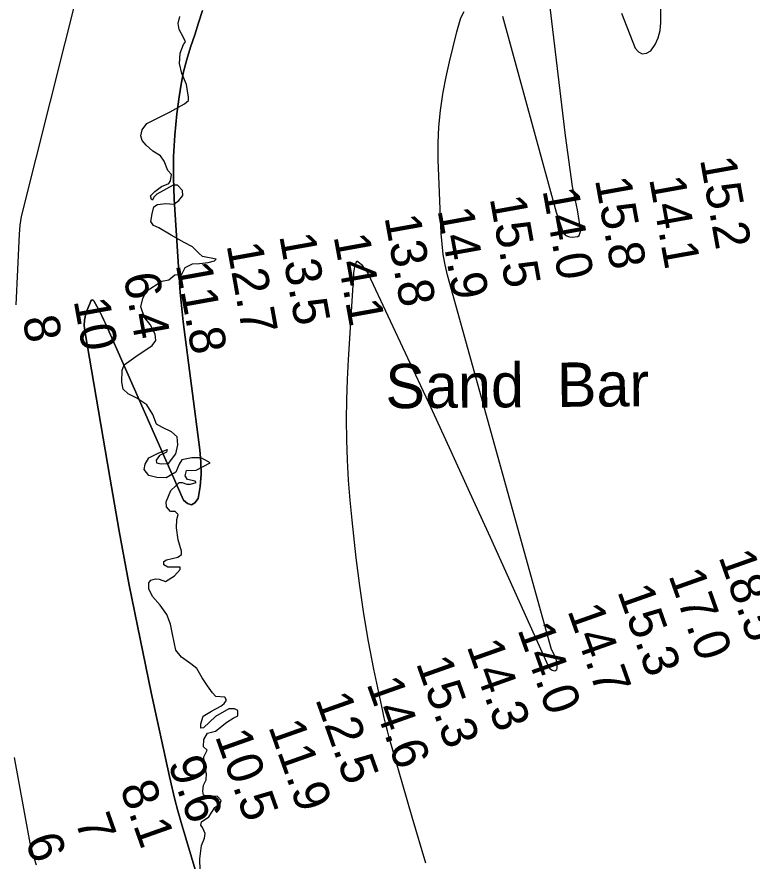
# Model space of a CAD drawing. Extents: x 3177185 to 3215018, y 812988 to 838321.
# Drawn here: x 3198839 to 3200214, y 820151 to 821731 of the extents above; entities that cross this region are included whole.
import ezdxf

# ---------------------------------------------------------------- set-up
doc = ezdxf.new("R2010")
doc.units = 0
for name, color, linetype in [('V-RIVR-EDGE', 7, 'Continuous'), ('V-RIVR-IDEN', 7, 'Continuous'), ('V-RIVR-RANG', 7, 'Continuous'), ('V-TOPO-DPTH', 7, 'Continuous'), ('V-TOPO-MINR', 7, 'Continuous'), ('V-TOPO-WATR', 7, 'Continuous')]:
    doc.layers.add(name, color=color, linetype=linetype)

msp = doc.modelspace()

# ---------------------------------------------------------------- linework, layer by layer
at = {"layer": 'V-RIVR-EDGE'}
for points in [[(3199063.3, 821017.9), (3199046.8, 821025.7), (3199037.2, 821034.4), (3199034.7, 821047.9), (3199035.6, 821070.5), (3199039.1, 821080.5), (3199061.3, 821096.1), (3199091.8, 821116.5), (3199098.3, 821126), (3199097, 821137.7), (3199088, 821155.6), (3199077.6, 821168.7), (3199070.7, 821188.7), (3199074.2, 821204.3), (3199080.7, 821218.2), (3199109.5, 821236.8), (3199122.9, 821239.4), (3199134.3, 821248.5), (3199146.9, 821250.2), (3199153.4, 821262.4), (3199166.9, 821269.3), (3199180, 821270.1), (3199196.5, 821271.8), (3199208.2, 821274.8), (3199211.3, 821277.9), (3199186.1, 821282.7), (3199178.7, 821289.2), (3199167, 821301), (3199151.8, 821309.3), (3199127.1, 821322.8), (3199104.1, 821336.4), (3199094.1, 821341.2), (3199089.3, 821348.6), (3199091.5, 821362.9), (3199095, 821376), (3199101.6, 821380.3), (3199117.2, 821382), (3199132.4, 821381.1), (3199141.6, 821387.6), (3199149, 821397.1), (3199148.6, 821406.3), (3199139, 821416.7), (3199130.8, 821416.7), (3199100.7, 821399.8), (3199095.1, 821394.2), (3199092.5, 821388.6), (3199090.3, 821389.4), (3199088.6, 821396.4), (3199096.4, 821404.6), (3199109, 821413.7), (3199123, 821419.8), (3199126, 821424.6), (3199127.8, 821436.3), (3199120.8, 821444.1), (3199114.4, 821461.1), (3199107.4, 821471.6), (3199093.1, 821480.3), (3199080.5, 821491.2), (3199072.7, 821499.9), (3199070.6, 821509), (3199072.8, 821519.9), (3199081.9, 821532), (3199125.5, 821553.7), (3199152, 821568.8), (3199159.9, 821574.9), (3199159.9, 821581), (3199157.7, 821592.7), (3199156, 821604.9), (3199147.4, 821625.3), (3199142.6, 821644), (3199144, 821663.2), (3199150.6, 821679.7), (3199154, 821684.9), (3199150.1, 821692.7), (3199141.9, 821707.5), (3199140.2, 821718.8), (3199143.7, 821732.3)], [(3199194.7, 820359.4), (3199187.7, 820365.5), (3199188.6, 820379), (3199195.2, 820391.2), (3199210, 820394.6), (3199231.3, 820411.5), (3199243.5, 820419.3), (3199252.2, 820423.2), (3199252.2, 820433.2), (3199245.7, 820436.2), (3199234.8, 820436.3), (3199210, 820422), (3199187.8, 820400.7), (3199183, 820400.3), (3199182.6, 820408.6), (3199187.4, 820422.5), (3199202.7, 820432), (3199220.1, 820441.5), (3199226.2, 820446.3), (3199230.5, 820452.8), (3199227.9, 820458.5), (3199211, 820459.4), (3199204.5, 820466.3), (3199195.4, 820479.4), (3199185, 820494.6), (3199175, 820512.1), (3199163.8, 820520.8), (3199146.8, 820533), (3199136, 820546.5), (3199129.6, 820576.1), (3199126.1, 820595.2), (3199119.2, 820613), (3199106.7, 820630.5), (3199092.4, 820646.6), (3199085.4, 820660.9), (3199085.5, 820672.2), (3199089.4, 820677.4), (3199097.7, 820679.6), (3199105, 820679.1), (3199116.8, 820674.8), (3199133.3, 820685.6), (3199143.8, 820697.3), (3199143.8, 820701.6), (3199130.7, 820701.7), (3199121.2, 820701.7), (3199113.4, 820706.1), (3199113.4, 820712.2), (3199118.6, 820715.2), (3199139.9, 820720.3), (3199146.5, 820725.1), (3199146.5, 820731.6), (3199140.4, 820752.9), (3199137.4, 820775.1), (3199137.9, 820790.8), (3199140.6, 820799.9), (3199134.5, 820805.6), (3199125.8, 820805.6), (3199118.4, 820814.3), (3199117.6, 820823.9), (3199126.3, 820845.1), (3199135.9, 820853.8), (3199142, 820859.9), (3199148.1, 820859.9), (3199156.8, 820856.8), (3199163.3, 820856.8), (3199173.7, 820859.8), (3199172.4, 820862.4), (3199157.7, 820865.5), (3199153.3, 820872.5), (3199156, 820882.4), (3199173.8, 820883.3), (3199199.9, 820896.7), (3199190.4, 820902.4), (3199183, 820906.3), (3199165.6, 820905.9), (3199147.3, 820902.5), (3199142.1, 820894.2), (3199136, 820879.5), (3199118.1, 820868.6), (3199100.3, 820869.1), (3199085.5, 820873.1), (3199076.9, 820884.4), (3199078.6, 820894.4), (3199085.6, 820906.1), (3199102.6, 820914.7), (3199120, 820921.7), (3199118.7, 820916.9), (3199105.6, 820910.4), (3199099.1, 820901.7), (3199099.5, 820896.9), (3199108.6, 820894.7), (3199122.1, 820895.6), (3199136.1, 820913.4), (3199140, 820930.3), (3199138.7, 820945.5), (3199127.9, 820954.7), (3199111, 820963), (3199100.1, 820969.1), (3199093.2, 820987.4), (3199081.9, 821005.2), (3199063.3, 821017.9)], [(3199181.5, 820133.9), (3199180.7, 820156), (3199183.8, 820180.8), (3199189.9, 820194.3), (3199190.8, 820203), (3199186, 820214.3), (3199183, 820218.6), (3199183.9, 820225.1), (3199197.4, 820234.2), (3199209.2, 820251.6), (3199219.2, 820259.4), (3199220.5, 820265), (3199213.1, 820273.3), (3199199.2, 820272.5), (3199187.9, 820274.7), (3199186.2, 820282.1), (3199188, 820293.8), (3199192.4, 820303.8), (3199193.3, 820314.7), (3199189.8, 820327.7), (3199188.5, 820346.4), (3199194.7, 820359.4)]]:
    msp.add_lwpolyline(points, dxfattribs=at)
at = {"layer": 'V-TOPO-DPTH'}
for points in [[(3199185.8, 821743.3), (3199178.6, 821720.4), (3199171.2, 821697.6), (3199163.6, 821674.8), (3199156.6, 821651.9), (3199150.6, 821628.8), (3199145.9, 821605.3), (3199142.1, 821581.7), (3199138, 821549.9), (3199134, 821510.1), (3199131.5, 821470.3), (3199131.4, 821430.5), (3199132.7, 821390.5), (3199142.7, 821234.1), (3199144.1, 821215.7), (3199145.7, 821197.4), (3199147.6, 821179.2), (3199149.8, 821160.9), (3199181.1, 820921), (3199182.9, 820898.2), (3199183.2, 820875.4), (3199181.3, 820852.7), (3199177.9, 820830), (3199171.7, 820822.1), (3199165.1, 820818.3), (3199157.8, 820820.6), (3199150.1, 820827), (3199004.3, 821157.6), (3199001.3, 821164.1), (3198998.3, 821170.5), (3198995.1, 821176.9), (3198991.7, 821183.2), (3198982.8, 821199.9), (3198981.5, 821201.2), (3198980.7, 821201.4), (3198979.8, 821201.6), (3198979, 821201.3), (3198978.2, 821201), (3198977.1, 821199.6), (3198970, 821182.7), (3198966.9, 821173.3), (3198965, 821163.7), (3198964.7, 821153.9), (3198965.5, 821144), (3199012.3, 820869.7), (3199030.2, 820768.7), (3199048.9, 820667.9), (3199069.1, 820567.3), (3199090.1, 820466.9), (3199124.2, 820309.6), (3199129.1, 820288.1), (3199134.3, 820266.6), (3199140, 820245.3), (3199146, 820224), (3199173.7, 820129.8)], [(3199173.7, 820129.8), (3199146, 820224), (3199140, 820245.3), (3199134.3, 820266.6), (3199129.1, 820288.1), (3199124.2, 820309.6), (3199090.1, 820466.9), (3199069.1, 820567.3), (3199048.9, 820667.9), (3199030.2, 820768.7), (3199012.3, 820869.7), (3198965.5, 821144), (3198964.7, 821153.9), (3198965, 821163.7), (3198966.9, 821173.3), (3198970, 821182.7), (3198977.1, 821199.6), (3198978.2, 821201), (3198979, 821201.3), (3198979.8, 821201.6), (3198980.7, 821201.4), (3198981.5, 821201.2), (3198982.8, 821199.9), (3198991.7, 821183.2), (3198995.1, 821176.9), (3198998.3, 821170.5), (3199001.3, 821164.1), (3199004.3, 821157.6), (3199150.1, 820827), (3199157.8, 820820.6), (3199165.1, 820818.3), (3199171.7, 820822.1), (3199177.9, 820830), (3199181.3, 820852.7), (3199183.2, 820875.4), (3199182.9, 820898.2), (3199181.1, 820921), (3199149.8, 821160.9), (3199147.6, 821179.2), (3199145.7, 821197.4), (3199144.1, 821215.7), (3199142.7, 821234.1), (3199132.7, 821390.5), (3199131.4, 821430.5), (3199131.5, 821470.3), (3199134, 821510.1), (3199138, 821549.9), (3199142.1, 821581.7), (3199145.9, 821605.3), (3199150.6, 821628.8), (3199156.6, 821651.9), (3199163.6, 821674.8), (3199171.2, 821697.6), (3199178.6, 821720.4), (3199185.8, 821743.3)]]:
    msp.add_lwpolyline(points, dxfattribs=at)
at = {"layer": 'V-TOPO-MINR'}
for points in [[(3198837.4, 821192.8), (3198843.6, 821325), (3198845, 821341.5), (3198847.2, 821357.8), (3199010.4, 822008.2), (3199010.6, 822011.9), (3199010.8, 822015.5), (3199011.1, 822019.2), (3199203, 822573.6), (3199204.7, 822579.6), (3199206.6, 822585.5), (3199208.6, 822591.4), (3199210.8, 822597.2), (3199227.5, 822639.8), (3199238.7, 822666.6), (3199250.7, 822693), (3199263.7, 822719), (3199277.5, 822744.6), (3199436.2, 823025.3), (3199437.9, 823028.1), (3199438.7, 823029.5), (3199439.6, 823030.9), (3199763.6, 823531.9)], [(3199747.2, 821732.5), (3199847.2, 821365.7), (3199857.7, 821336.7), (3199860.8, 821328.1), (3199864.2, 821323.8), (3199866.5, 821322.2), (3199868.8, 821321.2), (3199870.8, 821320.6), (3199872.9, 821319.8), (3199877.5, 821319.2), (3199888, 821320.3), (3199890.5, 821322.2), (3199893.4, 821331.8), (3199890.6, 821350.2), (3199887.7, 821370.4), (3199883.9, 821387.8), (3199878.1, 821413.9), (3199864.8, 821509.4), (3199802.3, 822032)], [(3199969.5, 821738.5), (3199995.1, 821672.8), (3200001.5, 821665.7), (3200008.5, 821662), (3200016.3, 821663.3), (3200024.6, 821668.1), (3200032.5, 821679.9), (3200038.5, 821692.4), (3200041.9, 821706), (3200043.3, 821720.1), (3200043.2, 821878.9)], [(3199603.6, 820147.4), (3199577.8, 820233.7), (3199535.2, 820382.9), (3199531.8, 820395.1), (3199528.7, 820407.2), (3199525.8, 820419.5), (3199523.1, 820431.8), (3199506.6, 820510.6), (3199496.6, 820562.4), (3199487.5, 820614.4), (3199479.9, 820666.7), (3199473.4, 820719.1), (3199465.6, 820789.3), (3199461.9, 820826.8), (3199459, 820864.4), (3199457, 820902), (3199455.7, 820939.6), (3199455.4, 820977.3), (3199455.8, 821015), (3199457, 821052.7), (3199458.9, 821090.3), (3199468.8, 821249.2), (3199469.1, 821252.8), (3199469.6, 821256.4), (3199470.3, 821260), (3199471.1, 821263.5), (3199473, 821270.6), (3199473.2, 821271.4), (3199473.8, 821272.8), (3199474.2, 821273.5), (3199475.2, 821274.2), (3199475.7, 821274.1), (3199476.2, 821273.8), (3199483, 821267.7), (3199486.7, 821263.9), (3199490.1, 821259.8), (3199492.9, 821255.4), (3199495.5, 821250.7), (3199569.3, 821093.2), (3199608.4, 821009.5), (3199647.2, 820925.7), (3199685.6, 820841.7), (3199723.8, 820757.6), (3199832.3, 820517.2), (3199833.5, 820515.1), (3199835.8, 820512), (3199840.3, 820508.7), (3199844.7, 820507.8), (3199848.5, 820509.9), (3199849.2, 820512.5), (3199849.5, 820520.9), (3199848.7, 820523.5), (3199847, 820531.8), (3199838.8, 820547.3), (3199644.1, 821248.2), (3199639.8, 821267.4), (3199636.2, 821286.8), (3199634, 821306.4), (3199632.5, 821326.1), (3199627, 821464.1), (3199626.8, 821495), (3199627.9, 821525.7), (3199631.1, 821556.3), (3199635.6, 821586.8), (3199636.4, 821590.8), (3199641.9, 821619.1), (3199647.9, 821647.3), (3199654.7, 821675.4), (3199661.9, 821703.3), (3199668.9, 821729.4), (3199675.1, 821741.6)], [(3198875.3, 820144.1), (3198870.8, 820157.6), (3198866.9, 820171.3), (3198863.5, 820185.1), (3198860.7, 820199.1), (3198834.3, 820345.3)]]:
    msp.add_lwpolyline(points, dxfattribs=at)
at = {"layer": 'V-TOPO-WATR'}
msp.add_lwpolyline([(3199173.7, 820129.8), (3199146, 820224), (3199140, 820245.3), (3199134.3, 820266.6), (3199129.1, 820288.1), (3199124.2, 820309.6), (3199090.1, 820466.9), (3199069.1, 820567.3), (3199048.9, 820667.9), (3199030.2, 820768.7), (3199012.3, 820869.7), (3198965.5, 821144), (3198964.7, 821153.9), (3198965, 821163.7), (3198966.9, 821173.3), (3198970, 821182.7), (3198977.1, 821199.6), (3198978.2, 821201), (3198979, 821201.3), (3198979.8, 821201.6), (3198980.7, 821201.4), (3198981.5, 821201.2), (3198982.8, 821199.9), (3198991.7, 821183.2), (3198995.1, 821176.9), (3198998.3, 821170.5), (3199001.3, 821164.1), (3199004.3, 821157.6), (3199150.1, 820827), (3199157.8, 820820.6), (3199165.1, 820818.3), (3199171.7, 820822.1), (3199177.9, 820830), (3199181.3, 820852.7), (3199183.2, 820875.4), (3199182.9, 820898.2), (3199181.1, 820921), (3199149.8, 821160.9), (3199147.6, 821179.2), (3199145.7, 821197.4), (3199144.1, 821215.7), (3199142.7, 821234.1), (3199132.7, 821390.5), (3199131.4, 821430.5), (3199131.5, 821470.3), (3199134, 821510.1), (3199138, 821549.9), (3199142.1, 821581.7), (3199145.9, 821605.3), (3199150.6, 821628.8), (3199156.6, 821651.9), (3199163.6, 821674.8), (3199171.2, 821697.6), (3199178.6, 821720.4), (3199185.8, 821743.3)], dxfattribs=at)

# ---------------------------------------------------------------- texts
at = {"layer": 'V-RIVR-IDEN'}
msp.add_text('Sand  Bar', height=83, rotation=0.4688, dxfattribs=at).set_placement((3199528.3, 820998.8))
at = {"layer": 'V-RIVR-RANG'}
for s, rotation, p in [('15.2', 280.2149, (3200116.3, 821464.8)), ('15.8', 280.2149, (3199919.9, 821426.9)), ('14.1', 280.2149, (3200021.2, 821428.5)), ('14.0', 280.2149, (3199821.8, 821407.1)), ('15.5', 280.2149, (3199723, 821392.1)), ('14.9', 280.2149, (3199625.3, 821370.2)), ('13.8', 280.2149, (3199526.1, 821356.7)), ('13.5', 280.2149, (3199329.2, 821321.9)), ('14.1', 280.2149, (3199430.9, 821320.9)), ('12.7', 280.2149, (3199230.7, 821304.5)), ('11.8', 280.2149, (3199135.7, 821267.9)), ('6.4', 280.2149, (3199037.7, 821247.6)), ('10', 280.2149, (3198944.6, 821200.6)), ('8', 280.2149, (3198849, 821167.3)), ('18.5', 289.5507, (3200150.7, 820721.2)), ('17.0', 289.5507, (3200057, 820686.3)), ('15.3', 289.5507, (3199961.4, 820656.5)), ('14.7', 289.5507, (3199868.1, 820620.4)), ('14.0', 289.5507, (3199774.6, 820585.1)), ('14.3', 289.5507, (3199679.6, 820553.8)), ('15.3', 289.5507, (3199584.7, 820522.2)), ('14.6', 289.5507, (3199492.2, 820483.7)), ('12.5', 289.5507, (3199396.4, 820454.6)), ('11.9', 289.5507, (3199308.5, 820403.3)), ('10.5', 289.5507, (3199208.8, 820385.4)), ('9.6', 289.5507, (3199120.6, 820335)), ('8.1', 289.5507, (3199030.7, 820289.2)), ('7', 289.5507, (3198946.7, 820227)), ('6', 289.5507, (3198853.3, 820191))]:
    msp.add_text(s, height=67, rotation=rotation, dxfattribs=at).set_placement(p)

doc.saveas('drawing.dxf')
